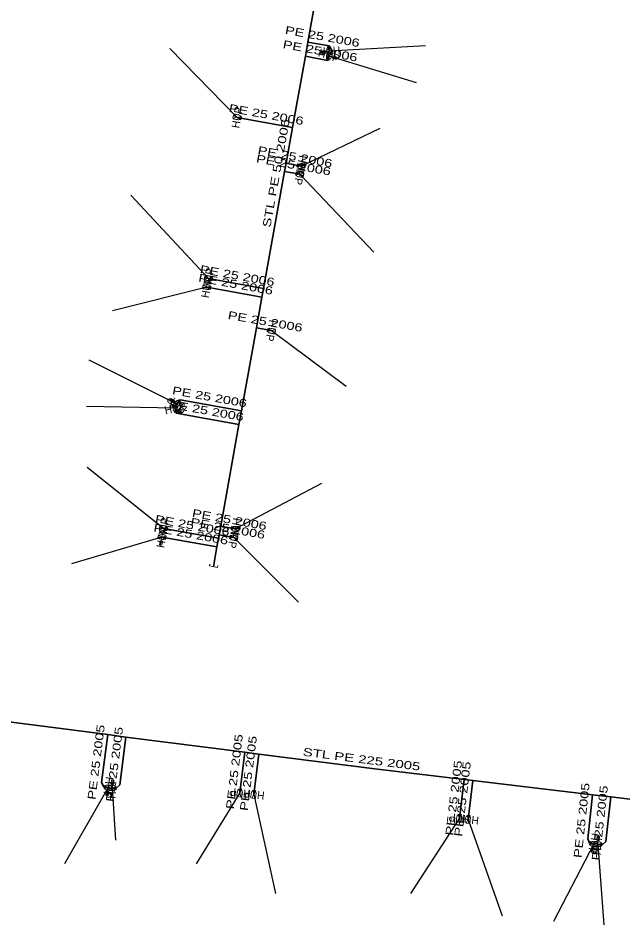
# Model space of a CAD drawing. Extents: x -737484 to -734496, y -1033882 to -1030666.
# Drawn here: x -736417.8 to -736342.2, y -1030978.9 to -1030865.6 of the extents above; entities that cross this region are included whole.
import ezdxf
from ezdxf.enums import TextEntityAlignment as Align

# ---------------------------------------------------------------- set-up
doc = ezdxf.new("R2010")
doc.units = 0
doc.header["$LTSCALE"] = 0.4
for name, color, linetype, lineweight in [('1', 7, 'Continuous', 13), ('22', 7, 'Continuous', 25), ('5', 7, 'Continuous', 35), ('7', 7, 'Continuous', 35)]:
    doc.layers.add(name, color=color, linetype=linetype, lineweight=lineweight)
doc.layers.add('2', color=7, linetype='Continuous')

msp = doc.modelspace()

# ---------------------------------------------------------------- linework, layer by layer
at = {"layer": '1'}
for p, q in [((-736379.443, -1030869.736), (-736379.779, -1030869.832)), ((-736378.87, -1030869.65), (-736379.35, -1030869.787)), ((-736378.93, -1030870.26), (-736378.457, -1030870.422)), ((-736378.41, -1030870.518), (-736378.079, -1030870.632)), ((-736398.337, -1030913.408), (-736398.624, -1030913.208)), ((-736397.91, -1030913.8), (-736398.319, -1030913.513)), ((-736398.15, -1030914.31), (-736397.766, -1030914.631)), ((-736397.757, -1030914.737), (-736397.489, -1030914.962)), ((-736399.963, -1030930.973), (-736400.024, -1030931.317)), ((-736399.79, -1030930.42), (-736399.876, -1030930.912)), ((-736406.51, -1030961.72), (-736406.579, -1030962.215)), ((-736406.01, -1030961.78), (-736405.975, -1030961.281)), ((-736405.895, -1030961.211), (-736405.87, -1030960.862)), ((-736406.664, -1030962.278), (-736406.713, -1030962.625)), ((-736345.86, -1030968.77), (-736345.955, -1030969.26)), ((-736345.36, -1030968.83), (-736345.325, -1030968.331)), ((-736345.245, -1030968.261), (-736345.22, -1030967.912)), ((-736346.043, -1030969.32), (-736346.11, -1030969.663))]:
    msp.add_line(p, q, dxfattribs=at)
for points in [[(-736379.831, -1030869.925), (-736379.872, -1030869.781), (-736379.391, -1030869.643), (-736379.35, -1030869.787)], [(-736379.831, -1030869.925), (-736379.789, -1030870.069), (-736379.309, -1030869.932), (-736379.35, -1030869.787)], [(-736379.804, -1030869.879), (-736379.825, -1030869.807), (-736379.417, -1030869.69), (-736379.396, -1030869.762)], [(-736378.956, -1030869.722), (-736378.578, -1030869.852), (-736379.281, -1030870.667), (-736378.903, -1030870.797)], [(-736378.644, -1030870.138), (-736379.043, -1030870.159), (-736378.696, -1030869.14), (-736379.095, -1030869.161)], [(-736377.984, -1030870.585), (-736378.033, -1030870.727), (-736378.506, -1030870.564), (-736378.457, -1030870.422)], [(-736378.032, -1030870.608), (-736378.056, -1030870.679), (-736378.458, -1030870.54), (-736378.434, -1030870.469)], [(-736377.984, -1030870.585), (-736377.935, -1030870.443), (-736378.408, -1030870.28), (-736378.457, -1030870.422)], [(-736390.927, -1030878.08), (-736390.857, -1030877.686), (-736389.942, -1030878.253), (-736389.872, -1030877.859)], [(-736381.872, -1030883.939), (-736381.942, -1030884.333), (-736382.857, -1030883.766), (-736382.927, -1030884.16)], [(-736382.052, -1030884.959), (-736382.122, -1030885.353), (-736383.037, -1030884.786), (-736383.107, -1030885.18)], [(-736394.527, -1030898.22), (-736394.457, -1030897.826), (-736393.542, -1030898.393), (-736393.472, -1030897.999)], [(-736394.727, -1030899.3), (-736394.657, -1030898.906), (-736393.742, -1030899.473), (-736393.672, -1030899.079)], [(-736385.602, -1030904.509), (-736385.672, -1030904.903), (-736386.587, -1030904.336), (-736386.657, -1030904.73)], [(-736398.729, -1030913.226), (-736398.815, -1030913.349), (-736398.405, -1030913.636), (-736398.319, -1030913.513)], [(-736398.729, -1030913.226), (-736398.643, -1030913.103), (-736398.233, -1030913.39), (-736398.319, -1030913.513)], [(-736398.676, -1030913.217), (-736398.633, -1030913.156), (-736398.285, -1030913.4), (-736398.328, -1030913.461)], [(-736398.457, -1030913.867), (-736398.067, -1030913.777), (-736398.232, -1030914.842), (-736397.842, -1030914.752)], [(-736398.032, -1030914.324), (-736398.36, -1030914.094), (-736397.459, -1030913.505), (-736397.787, -1030913.275)], [(-736397.383, -1030914.952), (-736397.48, -1030915.067), (-736397.863, -1030914.746), (-736397.766, -1030914.631)], [(-736397.436, -1030914.956), (-736397.485, -1030915.014), (-736397.81, -1030914.74), (-736397.762, -1030914.683)], [(-736397.383, -1030914.952), (-736397.287, -1030914.837), (-736397.67, -1030914.516), (-736397.766, -1030914.631)], [(-736400.127, -1030929.44), (-736400.057, -1030929.046), (-736399.142, -1030929.613), (-736399.072, -1030929.219)], [(-736390.102, -1030929.269), (-736390.172, -1030929.663), (-736391.087, -1030929.096), (-736391.157, -1030929.49)], [(-736400.317, -1030930.53), (-736400.247, -1030930.136), (-736399.332, -1030930.703), (-736399.262, -1030930.309)], [(-736390.302, -1030930.369), (-736390.372, -1030930.763), (-736391.287, -1030930.196), (-736391.357, -1030930.59)], [(-736399.963, -1030931.404), (-736400.111, -1030931.378), (-736400.024, -1030930.886), (-736399.876, -1030930.912)], [(-736399.993, -1030931.36), (-736400.067, -1030931.347), (-736399.993, -1030930.929), (-736399.919, -1030930.942)], [(-736399.963, -1030931.404), (-736399.815, -1030931.43), (-736399.729, -1030930.938), (-736399.876, -1030930.912)], [(-736405.94, -1030960.782), (-736406.089, -1030960.771), (-736406.124, -1030961.27), (-736405.975, -1030961.281)], [(-736405.94, -1030960.782), (-736405.79, -1030960.792), (-736405.825, -1030961.291), (-736405.975, -1030961.281)], [(-736405.905, -1030960.822), (-736405.831, -1030960.828), (-736405.86, -1030961.252), (-736405.935, -1030961.246)], [(-736405.987, -1030961.591), (-736406.042, -1030961.987), (-736406.977, -1030961.452), (-736407.032, -1030961.848)], [(-736406.522, -1030961.944), (-736406.494, -1030961.545), (-736405.525, -1030962.014), (-736405.497, -1030961.615)], [(-736389.922, -1030962.91), (-736390.319, -1030962.861), (-736389.8, -1030961.918), (-736390.197, -1030961.869)], [(-736406.649, -1030962.71), (-736406.797, -1030962.689), (-736406.728, -1030962.194), (-736406.579, -1030962.215)], [(-736406.68, -1030962.667), (-736406.754, -1030962.657), (-736406.695, -1030962.236), (-736406.621, -1030962.246)], [(-736406.649, -1030962.71), (-736406.5, -1030962.731), (-736406.431, -1030962.236), (-736406.579, -1030962.215)], [(-736388.182, -1030963.11), (-736388.579, -1030963.061), (-736388.06, -1030962.118), (-736388.457, -1030962.069)], [(-736362.502, -1030966.09), (-736362.899, -1030966.041), (-736362.38, -1030965.098), (-736362.777, -1030965.049)], [(-736361.402, -1030966.22), (-736361.799, -1030966.171), (-736361.28, -1030965.228), (-736361.677, -1030965.179)], [(-736345.331, -1030968.669), (-736345.407, -1030969.061), (-736346.312, -1030968.478), (-736346.388, -1030968.87)], [(-736345.872, -1030968.994), (-736345.844, -1030968.595), (-736344.875, -1030969.064), (-736344.847, -1030968.665)], [(-736345.29, -1030967.832), (-736345.439, -1030967.821), (-736345.474, -1030968.32), (-736345.325, -1030968.331)], [(-736345.29, -1030967.832), (-736345.14, -1030967.842), (-736345.175, -1030968.341), (-736345.325, -1030968.331)], [(-736345.255, -1030967.872), (-736345.181, -1030967.878), (-736345.21, -1030968.302), (-736345.285, -1030968.296)], [(-736346.05, -1030969.751), (-736346.198, -1030969.723), (-736346.102, -1030969.232), (-736345.955, -1030969.26)], [(-736346.079, -1030969.707), (-736346.153, -1030969.692), (-736346.072, -1030969.275), (-736345.998, -1030969.29)], [(-736346.05, -1030969.751), (-736345.903, -1030969.78), (-736345.808, -1030969.289), (-736345.955, -1030969.26)]]:
    msp.add_lwpolyline(points, close=True, dxfattribs=at)
msp.add_lwpolyline([(-736392.824, -1030933.96), (-736392.867, -1030934.206), (-736393.852, -1030934.033), (-736393.808, -1030933.786)], dxfattribs=at)
at = {"layer": '22'}
for p, q in [((-736378.87, -1030869.65), (-736366.852, -1030869)), ((-736390.4, -1030877.97), (-736398.803, -1030869.342)), ((-736378.93, -1030870.26), (-736368.048, -1030873.614)), ((-736382.4, -1030884.05), (-736372.553, -1030879.308)), ((-736382.58, -1030885.07), (-736373.344, -1030894.8)), ((-736394, -1030898.11), (-736403.702, -1030887.688)), ((-736394.2, -1030899.19), (-736405.979, -1030902.147)), ((-736386.13, -1030904.62), (-736376.762, -1030911.545)), ((-736397.91, -1030913.8), (-736408.883, -1030908.298)), ((-736398.15, -1030914.31), (-736409.225, -1030914.108)), ((-736399.6, -1030929.33), (-736409.144, -1030921.726)), ((-736390.63, -1030929.38), (-736379.837, -1030923.676)), ((-736399.79, -1030930.42), (-736411.105, -1030933.757)), ((-736390.83, -1030930.48), (-736382.742, -1030938.541)), ((-736406.51, -1030961.72), (-736411.975, -1030971.244)), ((-736406.01, -1030961.78), (-736405.616, -1030968.307)), ((-736390.06, -1030962.39), (-736395.507, -1030971.244)), ((-736388.32, -1030962.59), (-736385.626, -1030974.95)), ((-736362.64, -1030965.57), (-736368.745, -1030974.95)), ((-736361.54, -1030965.7), (-736357.295, -1030977.768)), ((-736345.86, -1030968.77), (-736350.867, -1030978.467)), ((-736345.36, -1030968.83), (-736344.58, -1030978.886))]:
    msp.add_line(p, q, dxfattribs=at)
at = {"layer": '5'}
for points in [[(-736375.73, -1030836.13), (-736378.77, -1030853.04), (-736378.93, -1030853.89), (-736378.96, -1030854.08), (-736379.15, -1030855.14), (-736381.56, -1030868.55), (-736381.88, -1030870.33), (-736383.48, -1030879.22), (-736384.29, -1030883.7), (-736384.48, -1030884.73), (-736387.11, -1030899.35), (-736387.3, -1030900.43), (-736388, -1030904.29), (-736389.86, -1030914.63), (-736390.17, -1030916.35), (-736392.45, -1030929.05), (-736392.65, -1030930.15), (-736392.73, -1030930.57), (-736392.92, -1030931.66), (-736393.36, -1030934.12)], [(-736485.29, -1030937.1), (-736473.49, -1030940.53), (-736463.3, -1030943.5), (-736461.07, -1030944.15), (-736453.3, -1030946.41), (-736448.15, -1030947.78), (-736446.96, -1030948.1), (-736440.91, -1030949.71), (-736423.75, -1030952.91), (-736422.81, -1030953.03), (-736421.54, -1030953.19), (-736406.57, -1030955.11), (-736404.29, -1030955.41), (-736389.44, -1030957.31), (-736387.69, -1030957.54), (-736373.18, -1030959.4), (-736362.06, -1030960.72), (-736360.97, -1030960.85), (-736346.01, -1030962.62), (-736343.72, -1030962.89), (-736336.57, -1030963.74)]]:
    msp.add_lwpolyline(points, dxfattribs=at)
at = {"layer": '7'}
for p, q in [((-736383.48, -1030879.22), (-736390.4, -1030877.97)), ((-736384.29, -1030883.7), (-736382.4, -1030884.05)), ((-736384.48, -1030884.73), (-736382.58, -1030885.07)), ((-736387.11, -1030899.35), (-736394, -1030898.11)), ((-736387.3, -1030900.43), (-736394.2, -1030899.19)), ((-736388, -1030904.29), (-736386.13, -1030904.62)), ((-736392.45, -1030929.05), (-736390.63, -1030929.38)), ((-736392.73, -1030930.57), (-736399.6, -1030929.33)), ((-736392.65, -1030930.15), (-736390.83, -1030930.48)), ((-736392.92, -1030931.66), (-736399.79, -1030930.42)), ((-736389.44, -1030957.31), (-736390.06, -1030962.39)), ((-736387.69, -1030957.54), (-736388.32, -1030962.59)), ((-736362.06, -1030960.72), (-736362.64, -1030965.57)), ((-736360.97, -1030960.85), (-736361.54, -1030965.7))]:
    msp.add_line(p, q, dxfattribs=at)
for points in [[(-736381.56, -1030868.55), (-736378.9, -1030869.03), (-736378.87, -1030869.65)], [(-736381.88, -1030870.33), (-736379.13, -1030870.84), (-736378.93, -1030870.26)], [(-736390.17, -1030916.35), (-736398, -1030914.95), (-736398.15, -1030914.31)], [(-736389.86, -1030914.63), (-736397.52, -1030913.25), (-736397.91, -1030913.8)], [(-736406.57, -1030955.11), (-736407.33, -1030961.09), (-736407.05, -1030961.64), (-736406.51, -1030961.72)], [(-736404.29, -1030955.41), (-736405.05, -1030961.37), (-736405.53, -1030961.81), (-736406.01, -1030961.78)], [(-736346.01, -1030962.62), (-736346.61, -1030968.12), (-736346.38, -1030968.67), (-736345.86, -1030968.77)], [(-736343.72, -1030962.89), (-736344.35, -1030968.46), (-736344.79, -1030968.87), (-736345.36, -1030968.83)]]:
    msp.add_lwpolyline(points, dxfattribs=at)

# ---------------------------------------------------------------- texts
at = {"layer": '2', "width": 0.95}
for rotation, p in [(341, (-736379.0923, -1030870.732)), (183, (-736378.8963, -1030869.1505)), (80, (-736389.9066, -1030878.0563)), (260, (-736383.0724, -1030884.9827)), (260, (-736382.8924, -1030883.9627)), (80, (-736393.5066, -1030898.1963)), (80, (-736393.7066, -1030899.2763)), (260, (-736386.6224, -1030904.5327)), (145, (-736397.6227, -1030913.3901)), (13, (-736398.037, -1030914.7965)), (80, (-736399.2966, -1030930.5063)), (80, (-736399.1066, -1030929.4163)), (260, (-736391.1224, -1030929.2927)), (260, (-736391.3224, -1030930.3927)), (262, (-736407.0047, -1030961.6499)), (86, (-736405.5104, -1030961.8144)), (173, (-736389.9986, -1030961.8933)), (173, (-736388.2586, -1030962.0933)), (173, (-736362.5786, -1030965.0733)), (173, (-736361.4786, -1030965.2033)), (259, (-736346.3501, -1030968.6741)), (86, (-736344.8604, -1030968.8644))]:
    msp.add_text('HUP', height=1, rotation=rotation, dxfattribs=at).set_placement(p, align=Align.CENTER)
at = {"layer": '5', "width": 1.4}
for s, rotation, p in [('STL PE 50 2006', 79.802, (-736385.0421, -1030885.035)), ('STL PE 225 2005', 352.695, (-736374.9121, -1030958.6735))]:
    msp.add_text(s, height=1, rotation=rotation, dxfattribs=at).set_placement(p, align=Align.CENTER)
at = {"layer": '7', "width": 1.35}
for s, rotation, p in [('PE 25 2006', 349.771, (-736379.8353, -1030868.3522)), ('PE 25 2006', 349.494, (-736380.1117, -1030870.149)), ('PE 25 2006', 349.761, (-736386.8504, -1030878.1021)), ('PE 25 2006', 349.854, (-736383.4411, -1030884.4073)), ('PE 25 2006', 349.509, (-736383.2535, -1030883.3828)), ('PE 25 2006', 349.798, (-736390.4661, -1030898.237)), ('PE 25 2006', 349.812, (-736390.6609, -1030899.3178)), ('PE 25 2006', 349.992, (-736386.9779, -1030903.962)), ('PE 25 2006', 349.787, (-736393.9327, -1030913.3879)), ('PE 25 2006', 349.863, (-736394.32, -1030915.0996)), ('PE 25 2006', 349.769, (-736396.0753, -1030929.4574)), ('PE 25 2006', 349.723, (-736391.4502, -1030928.7221)), ('PE 25 2006', 349.769, (-736396.2653, -1030930.5474)), ('PE 25 2006', 349.723, (-736391.6502, -1030929.8221)), ('PE 25 2005', 82.757, (-736407.519, -1030958.6135)), ('PE 25 2005', 82.733, (-736405.237, -1030958.8877)), ('PE 25 2005', 83.042, (-736390.2456, -1030959.7891)), ('PE 25 2005', 82.889, (-736388.5009, -1030960.0029)), ('PE 25 2005', 83.181, (-736362.8461, -1030963.0849)), ('PE 25 2005', 83.297, (-736361.7509, -1030963.2159)), ('PE 25 2005', 83.774, (-736346.8676, -1030965.8747)), ('PE 25 2005', 83.547, (-736344.5976, -1030966.2012))]:
    msp.add_text(s, height=1, rotation=rotation, dxfattribs=at).set_placement(p, align=Align.CENTER)

doc.saveas('drawing.dxf')
